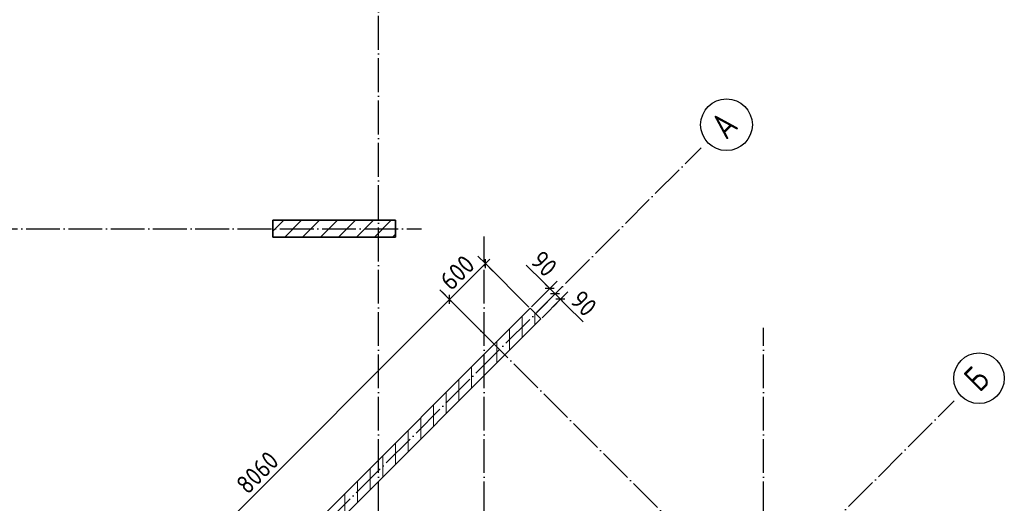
# Model space of a CAD drawing. Header units: millimetres. Extents: x -49773 to 2322955, y -3321 to 58485.
# Tile 406 of 580: x 1578270 to 1589912, y 26693 to 32408. Entities that reach past the tile are written whole.
import ezdxf

# ---------------------------------------------------------------- set-up
doc = ezdxf.new("R2010")
doc.units = ezdxf.units.MM
doc.linetypes.add('______11', pattern=[500, 400, -50, 0, -50])
doc.linetypes.add('______5', pattern=[1100, 800, -100, 100, -100])
doc.layers.add('Осевая линия_ общее', color=7, linetype='______5', lineweight=13, true_color=0xa0a0a0)
doc.layers.add('Размерная линия_ общее', color=7, linetype='Continuous', lineweight=13)
doc.layers.add('Стена_ общее', color=7, linetype='Continuous', lineweight=35)
doc.styles.add('ISOCPEUR', font='txt')

msp = doc.modelspace()

# ---------------------------------------------------------------- linework, layer by layer
at = {"color": 7, "linetype": 'Continuous', "lineweight": 35, "transparency": 33554687}
for p, q in [((1582712.8, 30037.4), (1581262.8, 30037.4)), ((1581262.8, 30037.4), (1581262.8, 29837.4)), ((1582712.8, 29837.4), (1582712.8, 30037.4)), ((1581262.8, 29837.4), (1582712.8, 29837.4))]:
    msp.add_line(p, q, dxfattribs=at)
at = {"color": 253, "linetype": '______5', "lineweight": 18, "true_color": 0xababab, "transparency": 33554687}
for p, q in [((1581262.8, 29909.1), (1581391.1, 30037.4)), ((1581615.4, 29837.4), (1581815.4, 30037.4)), ((1582039.7, 29837.4), (1582239.7, 30037.4)), ((1582463.9, 29837.4), (1582663.9, 30037.4))]:
    msp.add_line(p, q, dxfattribs=at)
at = {"color": 253, "linetype": '______11', "lineweight": 18, "true_color": 0xababab, "transparency": 33554687}
for p, q in [((1581403.3, 29837.4), (1581603.3, 30037.4)), ((1581827.5, 29837.4), (1582027.5, 30037.4)), ((1582251.8, 29837.4), (1582451.8, 30037.4)), ((1582676.1, 29837.4), (1582712.8, 29874.2))]:
    msp.add_line(p, q, dxfattribs=at)
at = {"layer": 'Осевая линия_ общее', "color": 253, "linetype": '______11', "lineweight": -3, "true_color": 0xa0a0a0, "transparency": 33554687}
for p, q in [((1582512.8, 5547.4), (1582512.8, 55627.4)), ((1569165, 13731.7), (1586326.5, 30893.2)), ((1565842.8, 29937.4), (1583022.8, 29937.4)), ((1583762.8, 5547.4), (1583762.8, 29847.4)), ((1589699.4, 22754.4), (1583236.4, 29217.3)), ((1587062.8, 5547.4), (1587062.8, 28767.4)), ((1572156.1, 10740.6), (1589317.5, 27902.1))]:
    msp.add_line(p, q, dxfattribs=at)
at = {"layer": 'Осевая линия_ общее', "color": 7, "linetype": 'Continuous', "lineweight": 25, "transparency": 33554687}
for centre, radius in [((1586627.2, 31166.3), 305.8), ((1589613.3, 28170.3), 298.8)]:
    msp.add_circle(centre, radius, dxfattribs=at)
at = {"layer": 'Размерная линия_ общее', "color": 253, "linetype": 'Continuous', "lineweight": -3, "true_color": 0xa0a0a0, "transparency": 33554687}
for p, q in [((1583776.4, 29525.9), (1583688, 29614.3)), ((1583776.4, 29525.9), (1583864.8, 29437.5)), ((1583776.4, 29525.9), (1584290, 29012.3)), ((1584536.9, 29230.8), (1584319.8, 29013.8)), ((1584536.9, 29230.8), (1584448.5, 29142.4)), ((1584536.9, 29230.8), (1584625.3, 29319.2)), ((1584600.5, 29167.2), (1584688.9, 29255.6)), ((1583352.1, 29101.7), (1583263.7, 29190)), ((1584600.5, 29167.2), (1584383.4, 28950.1)), ((1584600.5, 29167.2), (1584512.1, 29078.8)), ((1584664.1, 29103.5), (1584752.5, 29191.9)), ((1583352.1, 29101.7), (1583440.5, 29013.3)), ((1583352.1, 29101.7), (1583865.8, 28588)), ((1584664.1, 29103.5), (1584447.1, 28886.5)), ((1584664.1, 29103.5), (1584575.8, 29015.2))]:
    msp.add_line(p, q, dxfattribs=at)
at = {"layer": 'Размерная линия_ общее', "color": 7, "linetype": 'Continuous', "lineweight": 25, "transparency": 33554687}
for p, q in [((1583776.4, 29472.9), (1583776.4, 29579)), ((1584589.9, 29230.8), (1584483.8, 29230.8)), ((1583352.1, 29048.6), (1583352.1, 29154.7)), ((1584653.5, 29167.2), (1584547.5, 29167.2)), ((1584717.2, 29103.5), (1584611.1, 29103.5))]:
    msp.add_line(p, q, dxfattribs=at)
at = {"layer": 'Размерная линия_ общее', "color": 7, "linetype": 'Continuous', "lineweight": 13, "transparency": 33554687}
for p, q in [((1583776.4, 29525.9), (1583829.4, 29579)), ((1583352.1, 29101.7), (1583776.4, 29525.9)), ((1584462.5, 29304.3), (1584260.2, 29506.5)), ((1584568.7, 29199), (1584462.5, 29304.3)), ((1584536.9, 29230.8), (1584483.8, 29283.9)), ((1584600.5, 29167.2), (1584536.9, 29230.8)), ((1584664.1, 29103.5), (1584600.5, 29167.2)), ((1584632.3, 29135.4), (1584729.1, 29038)), ((1579038.8, 24788.3), (1583352.1, 29101.7)), ((1584664.1, 29103.5), (1584717.2, 29050.5)), ((1584729.1, 29038), (1584931.3, 28835.8))]:
    msp.add_line(p, q, dxfattribs=at)
at = {"layer": 'Стена_ общее', "color": 7, "linetype": 'Continuous', "lineweight": 35, "transparency": 33554687}
for p, q in [((1584304.2, 28998.1), (1579566.5, 24260.5)), ((1584431.4, 28870.8), (1584304.2, 28998.1)), ((1579693.8, 24133.2), (1584431.4, 28870.8))]:
    msp.add_line(p, q, dxfattribs=at)
at = {"layer": 'Стена_ общее', "color": 253, "linetype": '______11', "lineweight": 18, "true_color": 0xababab, "transparency": 33554687}
for p, q in [((1584212.8, 28652.2), (1584212.8, 28906.8)), ((1583912.8, 28352.2), (1583912.8, 28606.8)), ((1583612.8, 28052.2), (1583612.8, 28306.8)), ((1583312.8, 27752.2), (1583312.8, 28006.8)), ((1583012.8, 27452.2), (1583012.8, 27706.8)), ((1582712.8, 27152.2), (1582712.8, 27406.8)), ((1582412.8, 26852.2), (1582412.8, 27106.8)), ((1582112.8, 26552.2), (1582112.8, 26806.8))]:
    msp.add_line(p, q, dxfattribs=at)
at = {"layer": 'Стена_ общее', "color": 253, "linetype": '______5', "lineweight": 18, "true_color": 0xababab, "transparency": 33554687}
for p, q in [((1584362.8, 28802.2), (1584362.8, 28939.5)), ((1584062.8, 28502.2), (1584062.8, 28756.8)), ((1583762.8, 28202.2), (1583762.8, 28456.8)), ((1583462.8, 27902.2), (1583462.8, 28156.8)), ((1583162.8, 27602.2), (1583162.8, 27856.8)), ((1582862.8, 27302.2), (1582862.8, 27556.8)), ((1582562.8, 27002.2), (1582562.8, 27256.8)), ((1582262.8, 26702.2), (1582262.8, 26956.8))]:
    msp.add_line(p, q, dxfattribs=at)

# ---------------------------------------------------------------- texts
at = {"layer": 'Осевая линия_ общее', "color": 7, "linetype": 'Continuous', "lineweight": 25, "transparency": 33554687, "char_height": 300, "attachment_point": 7, "rotation": 45, "style": 'ISOCPEUR'}
for s, insert, width in [('\\W0.82;А', (1586624, 30978.6), 392.638), ('\\W0.80;Б', (1589620.7, 27993.2), 359.831)]:
    msp.add_mtext(s, dxfattribs=dict(at, insert=insert, width=width))
at = {"layer": 'Размерная линия_ общее', "color": 7, "linetype": 'Continuous', "lineweight": 25, "transparency": 33554687, "char_height": 220, "attachment_point": 7, "style": 'ISOCPEUR'}
for s, insert, width, rotation in [('\\W0.91;600', (1583373.3, 29193.6), 561.99, 45), ('\\W0.87;90', (1584295.6, 29541.9), 403.921, 315), ('\\W0.87;90', (1584764.5, 29073.4), 403.927, 315), ('{\\W0.8700;8060}', (1580965.6, 26785.9), 666.9, 45)]:
    msp.add_mtext(s, dxfattribs=dict(at, insert=insert, width=width, rotation=rotation))

doc.saveas('drawing.dxf')
